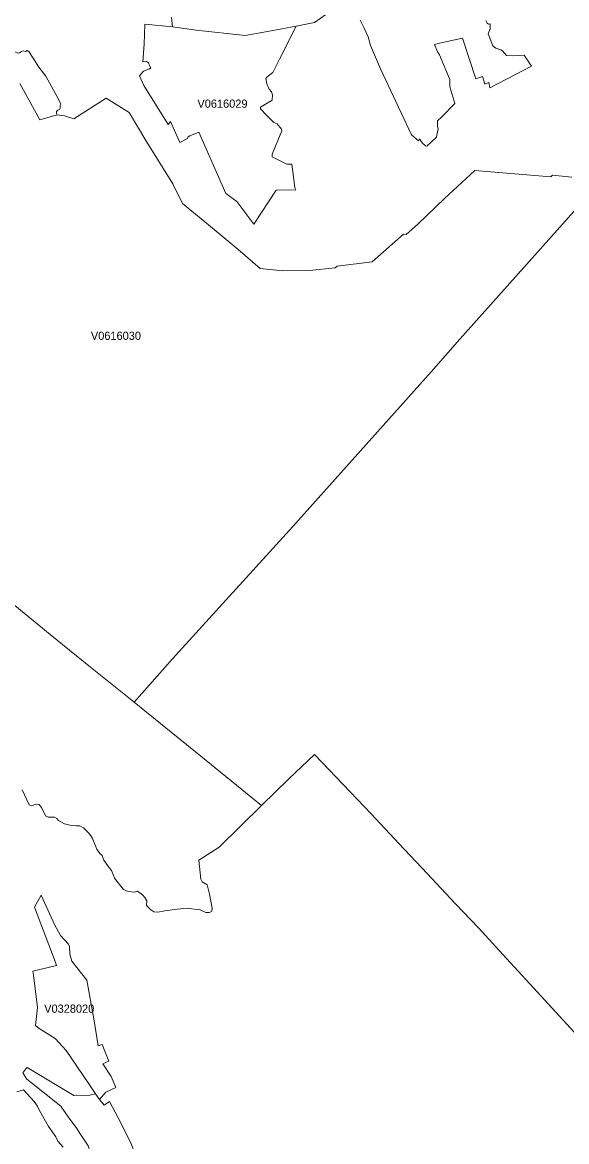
# Model space of a CAD drawing. Extents: x 369010 to 735936, y 6377141 to 6616555.
# Drawn here: x 618392 to 625018, y 6481848 to 6495475 of the extents above; entities that cross this region are included whole.
import ezdxf
from ezdxf.enums import TextEntityAlignment as Align

# ---------------------------------------------------------------- set-up
doc = ezdxf.new("R2010")
doc.units = 0
doc.header["$LTSCALE"] = 40
doc.layers.add('3', color=7, linetype='Continuous', lineweight=13)
doc.layers.add('4', color=7, linetype='Continuous')

msp = doc.modelspace()

# ---------------------------------------------------------------- linework, layer by layer
at = {"layer": '3'}
for points in [[(618814.99, 6494348.44), (618805.55, 6494367.14), (618808.2, 6494389.65), (618821.61, 6494408.35), (618849.41, 6494418.94), (618850.74, 6494433.51), (618852.06, 6494462.8), (618861.33, 6494478.69), (618836.83, 6494530.49), (618676.13, 6494820.12), (618593.38, 6494931.51), (618513.61, 6495051.17), (618472.56, 6495122.83), (618451.21, 6495133.59), (618430.03, 6495122.83), (618403.38, 6495128.29), (618380.87, 6495121.51), (618356.05, 6495103.96), (618341.48, 6495098.67), (618108.95, 6495181.09), (617969.59, 6495240.67), (617807.73, 6495473.2), (617757.25, 6495556.95)], [(617757.25, 6495556.95), (617807.73, 6495473.2), (617969.59, 6495240.67), (618108.95, 6495181.09), (618341.48, 6495098.67), (618356.05, 6495103.96), (618380.87, 6495121.51), (618403.38, 6495128.29), (618430.03, 6495122.83), (618451.21, 6495133.59), (618472.56, 6495122.83), (618513.61, 6495051.17), (618593.38, 6494931.51), (618676.13, 6494820.12), (618836.83, 6494530.49), (618861.33, 6494478.69), (618852.06, 6494462.8), (618850.74, 6494433.51), (618849.41, 6494418.94)], [(621947.98, 6495473.2), (621726.2, 6495429.34), (621523.96, 6495028.16), (621440.21, 6494864.64), (621369.87, 6494810.19), (621355.14, 6494794.14), (621368.55, 6494726.45), (621395.03, 6494661.24), (621423, 6494629.46), (621438.89, 6494592.39), (621432.27, 6494529.83), (621288.94, 6494444.76), (621291.59, 6494422.25), (621362.43, 6494345.62), (621451.47, 6494258.07), (621492.68, 6494242.02), (621548.45, 6494176.97), (621549.78, 6494155.62), (621433.43, 6493869.63), (621433.43, 6493839.01), (621611.34, 6493748.65), (621672.58, 6493749.97), (621687.31, 6493629.32), (621709.98, 6493461.83), (621719.25, 6493435.35), (621481.59, 6493434.03), (621208.84, 6493016.79), (621003.45, 6493293.35), (620867.9, 6493391.82), (620541.03, 6494140.4), (620429.48, 6494095.22), (620410.94, 6494083.3), (620400.35, 6494061.95), (620308.66, 6494011.47), (620197.11, 6494270.48), (620165.17, 6494233.25), (619871.57, 6494706.92), (619818.44, 6494823.93), (619866.27, 6494879.7), (619939.42, 6494911.65), (619955.31, 6494922.24), (619938.26, 6494951.86), (619927.51, 6494983.81), (619905, 6494999.69), (619858.49, 6494994.4), (619874.38, 6495209.72), (619884.31, 6495454.5), (620221.44, 6495419.25), (620205.55, 6495533.61)], [(620205.55, 6495533.61), (620221.44, 6495419.25), (620506.94, 6495380.85), (621102.92, 6495315.48), (621377.82, 6495366.12), (621726.2, 6495429.34), (621947.98, 6495473.2), (622087.5, 6495571.51)], [(622087.5, 6495571.51), (621947.98, 6495473.2)], [(622506.22, 6495502.66), (622554.05, 6495404.35), (622600.56, 6495300.75), (622631.18, 6495193.33), (622753.32, 6494909), (623127.53, 6494106.14), (623212.43, 6494034.31), (623228.48, 6494056.98), (623258.94, 6494010.48), (623298.82, 6493973.24), (623317.36, 6493967.94), (623434.2, 6494076.84), (623437.51, 6494107.3), (623454.89, 6494180.45), (623444.14, 6494209.74), (623444.14, 6494274.79), (623499.08, 6494324.6), (623655.98, 6494486.96), (623596.07, 6494691.03), (623596.07, 6494778.91), (623470.12, 6495082.28), (623446.12, 6495116.87), (623409.05, 6495207.24), (623470.12, 6495220.48), (623748.33, 6495281.88), (623913.34, 6494787.52), (623991.79, 6494815.49), (624023.73, 6494724.96), (624070.24, 6494744.82), (624080.83, 6494679.61), (624588.26, 6494943.59), (624501.87, 6495077.98), (624355.57, 6495068.71), (624286.72, 6495071.19), (624237.56, 6495129.78), (624214.89, 6495143.02), (624156.3, 6495161.72), (624120.38, 6495189.69), (624063.29, 6495334.67), (624087.28, 6495397.24), (624085.96, 6495455.82), (624065.93, 6495453.18), (624050.05, 6495463.93), (624035.48, 6495498.52)], [(624035.48, 6495498.52), (624050.05, 6495463.93), (624065.93, 6495453.18), (624085.96, 6495455.82), (624087.28, 6495397.24), (624063.29, 6495334.67), (624120.38, 6495189.69), (624156.3, 6495161.72), (624214.89, 6495143.02), (624237.56, 6495129.78), (624286.72, 6495071.19), (624355.57, 6495068.71), (624501.87, 6495077.98), (624588.26, 6494943.59), (624080.83, 6494679.61), (624070.24, 6494744.82), (624023.73, 6494724.96), (623991.79, 6494815.49), (623913.34, 6494787.52), (623748.33, 6495281.88), (623470.12, 6495220.48), (623409.05, 6495207.24), (623446.12, 6495116.87), (623470.12, 6495082.28), (623596.07, 6494778.91), (623596.07, 6494691.03), (623655.98, 6494486.96), (623499.08, 6494324.6), (623444.14, 6494274.79), (623444.14, 6494209.74), (623454.89, 6494180.45), (623437.51, 6494107.3), (623434.2, 6494076.84), (623317.36, 6493967.94), (623298.82, 6493973.24), (623258.94, 6494010.48), (623228.48, 6494056.98), (623212.43, 6494034.31), (623127.53, 6494106.14), (622753.32, 6494909), (622631.18, 6495193.33), (622600.56, 6495300.75), (622554.05, 6495404.35), (622506.22, 6495502.66)], [(618362.5, 6494730.59), (618602.48, 6494287.37), (618814.99, 6494348.44)], [(618814.99, 6494348.44), (618602.48, 6494287.37), (618362.5, 6494730.59)], [(618849.41, 6494418.94), (618821.61, 6494408.35), (618808.2, 6494389.65), (618805.55, 6494367.14), (618814.99, 6494348.44), (618905.68, 6494339.5), (619018.06, 6494302.76), (619413.12, 6494553.83), (619693.48, 6494377.07), (619895.73, 6494038.61), (620224.42, 6493507.68), (620340.94, 6493271.17), (620725.57, 6492953.07), (621017.85, 6492711.27), (621286.46, 6492478.41), (621561.86, 6492449.94), (621886.41, 6492452.59), (622198.39, 6492486.35), (622222.38, 6492509.02), (622649.55, 6492558.51), (623033.52, 6492897.3), (623064.63, 6492894.65), (623207.96, 6493019.94), (623531.02, 6493332.74), (623899.11, 6493672.02), (624823.45, 6493596.72), (624847.11, 6493613.93), (625082.62, 6493588.94)], [(625082.62, 6493588.94), (624847.11, 6493613.93), (624823.45, 6493596.72), (623899.11, 6493672.02), (623531.02, 6493332.74), (623207.96, 6493019.94), (623064.63, 6492894.65), (623033.52, 6492897.3), (622649.55, 6492558.51), (622222.38, 6492509.02), (622198.39, 6492486.35), (621886.41, 6492452.59), (621561.86, 6492449.94), (621286.46, 6492478.41), (621017.85, 6492711.27), (620725.57, 6492953.07), (620340.94, 6493271.17), (620224.42, 6493507.68), (619895.73, 6494038.61), (619693.48, 6494377.07), (619413.12, 6494553.83), (619018.06, 6494302.76), (618905.68, 6494339.5), (618814.99, 6494348.44)], [(618141.72, 6488504.82), (618730.91, 6488024.36), (619202.76, 6487641.22), (619710.2, 6487235.24), (619754.22, 6487196.84), (620220.45, 6487725.63), (621683.67, 6489338.13), (623369.66, 6491219.91), (623718.04, 6491619.44), (625310.03, 6493399.6)], [(625310.03, 6493399.6), (623718.04, 6491619.44), (623369.66, 6491219.91), (621683.67, 6489338.13), (620220.45, 6487725.63), (619754.22, 6487196.84), (620201.75, 6486834.22), (620501.47, 6486593.08), (621304.17, 6485940.5), (621636.17, 6486264.23), (621949.63, 6486561.64), (622298.35, 6486196.37), (622637.97, 6485836.9), (622977.25, 6485473.12), (623320.17, 6485111.99), (623661.44, 6484747.71), (623945.78, 6484452.79), (624285.56, 6484075.44), (624568.07, 6483768.26), (625107.45, 6483179.07)], [(618388.65, 6486130.83), (618476.04, 6485948.45), (618503.51, 6485937.19), (618560.77, 6485954.74), (618597.02, 6485950.93), (618626.81, 6485914.85), (618671.83, 6485812.57), (618704.27, 6485797.51), (618781.56, 6485799.99), (618810.19, 6485782.61), (618832.7, 6485756.3), (618903.7, 6485717.73), (618968.58, 6485701.51), (619047.19, 6485692.74), (619093.37, 6485691.58), (619135.73, 6485670.23), (619196.81, 6485608), (619221.8, 6485580.53), (619246.79, 6485539.32), (619276.58, 6485457.07), (619296.6, 6485408.41), (619335.33, 6485357.27), (619361.48, 6485329.79), (619385.15, 6485276.17), (619431.33, 6485203.84), (619477.17, 6485150.72), (619499.51, 6485087.16), (619513.25, 6485053.57), (619622.98, 6484916.86), (619677.93, 6484891.37), (619762.66, 6484884.59), (619794.44, 6484898.16), (619853.69, 6484850.82), (619881.83, 6484818.72), (619906.82, 6484779.49), (619904.83, 6484720.9), (619954.15, 6484669.76), (619994.04, 6484643.61), (620041.37, 6484642.95), (620127.43, 6484657.85), (620277.71, 6484677.21), (620396.88, 6484691.61), (620484.1, 6484676.55), (620548.97, 6484674.07), (620626.26, 6484639.14), (620668.8, 6484639.14), (620698.75, 6484651.72), (620703.72, 6484689.13), (620671.28, 6484861.25), (620642.48, 6484975.94), (620580.25, 6485010.87), (620562.71, 6485043.31), (620540.37, 6485276), (620786.14, 6485433.23), (621304.17, 6485940.5), (620501.47, 6486593.08), (620201.75, 6486834.22), (619754.22, 6487196.84), (619710.2, 6487235.24), (619202.76, 6487641.22), (618730.91, 6488024.36), (618141.72, 6488504.82)], [(624285.56, 6484075.44), (623945.78, 6484452.79), (623661.44, 6484747.71), (623320.17, 6485111.99), (622977.25, 6485473.12), (622637.97, 6485836.9), (622298.35, 6486196.37), (621949.63, 6486561.64), (621636.17, 6486264.23), (621304.17, 6485940.5), (620786.14, 6485433.23), (620540.37, 6485276), (620562.71, 6485043.31), (620580.25, 6485010.87), (620642.48, 6484975.94), (620671.28, 6484861.25), (620703.72, 6484689.13), (620698.75, 6484651.72), (620668.8, 6484639.14), (620626.26, 6484639.14), (620548.97, 6484674.07), (620484.1, 6484676.55), (620396.88, 6484691.61), (620277.71, 6484677.21), (620127.43, 6484657.85), (620041.37, 6484642.95), (619994.04, 6484643.61), (619954.15, 6484669.76), (619904.83, 6484720.9), (619906.82, 6484779.49), (619881.83, 6484818.72), (619853.69, 6484850.82), (619794.44, 6484898.16), (619762.66, 6484884.59), (619677.93, 6484891.37), (619622.98, 6484916.86), (619513.25, 6485053.57), (619499.51, 6485087.16), (619477.17, 6485150.72), (619431.33, 6485203.84), (619385.15, 6485276.17), (619361.48, 6485329.79), (619335.33, 6485357.27), (619296.6, 6485408.41), (619276.58, 6485457.07), (619246.79, 6485539.32), (619221.8, 6485580.53), (619196.81, 6485608), (619135.73, 6485670.23), (619093.37, 6485691.58), (619047.19, 6485692.74), (618968.58, 6485701.51), (618903.7, 6485717.73), (618832.7, 6485756.3), (618810.19, 6485782.61), (618781.56, 6485799.99), (618704.27, 6485797.51), (618671.83, 6485812.57), (618626.81, 6485914.85), (618597.02, 6485950.93), (618560.77, 6485954.74), (618503.51, 6485937.19), (618476.04, 6485948.45), (618388.65, 6486130.83)], [(619191.51, 6481795.45), (619102.47, 6481931), (619054.14, 6482008.13), (618950.04, 6482151.45), (618859.01, 6482279.72), (618501.52, 6482564.88), (618447.57, 6482609.57), (618395.6, 6482683.88), (618432.67, 6482734.86), (618451.38, 6482748.92), (619018.56, 6482409.97), (619214.51, 6482412.62), (619282.37, 6482431.32), (619202.93, 6482551.97), (618924.22, 6482957.13), (618792.31, 6483101.94), (618597.35, 6483224.58), (618552.66, 6483261.82), (618576, 6483480.95), (618527.67, 6483875.84), (618519.23, 6483923.17), (618805.39, 6483992.02), (618789.5, 6484041.67), (618537.77, 6484703.03), (618619.53, 6484849.83)], [(618619.53, 6484849.83), (618784.7, 6484489.53), (618854.71, 6484356.79), (618955.17, 6484251.04), (618965.6, 6484225.22), (618967.75, 6484129.72), (618994.56, 6484046.81), (619174.96, 6483814.11), (619260.86, 6483341.43), (619315.64, 6483014.39), (619361.32, 6483030.94), (619444.23, 6482827.7), (619371.58, 6482794.6), (619474.19, 6482641.68), (619531.12, 6482507.95), (619409.98, 6482449.86), (619332.19, 6482358.66), (619388.13, 6482290.31), (619451.35, 6482336.98), (619558.1, 6482135.9), (619718.31, 6481825.74)], [(625107.45, 6483179.07), (624568.07, 6483768.26), (624285.56, 6484075.44)], [(619765.97, 6481687.05), (619718.31, 6481825.74), (619558.1, 6482135.9), (619451.35, 6482336.98), (619388.13, 6482290.31), (619332.19, 6482358.66), (619282.37, 6482431.32), (619214.51, 6482412.62), (619018.56, 6482409.97), (618451.38, 6482748.92), (618432.67, 6482734.86), (618395.6, 6482683.88), (618447.57, 6482609.57), (618501.52, 6482564.88), (618859.01, 6482279.72), (618950.04, 6482151.45), (619054.14, 6482008.13), (619102.47, 6481931), (619191.51, 6481795.45), (619232.39, 6481668.18), (619256.55, 6481610.59), (619269.63, 6481590.06), (619098.66, 6481497.22)], [(618886.98, 6481779.57), (618825.58, 6481853.88), (618799.6, 6481907.83), (618710.39, 6482032.29), (618599.01, 6482227.42), (618576.66, 6482277.57), (618535.78, 6482336.98), (618407.68, 6482478.16), (618325.43, 6482455.98)], [(618325.43, 6482455.98), (618407.68, 6482478.16), (618535.78, 6482336.98), (618576.66, 6482277.57), (618599.01, 6482227.42), (618710.39, 6482032.29), (618799.6, 6481907.83), (618825.58, 6481853.88), (618886.98, 6481779.57)]]:
    msp.add_lwpolyline(points, dxfattribs=at)
for points in [[(620221.44, 6495419.25), (619884.31, 6495454.5), (619874.38, 6495209.72), (619858.49, 6494994.4), (619905, 6494999.69), (619927.51, 6494983.81), (619938.26, 6494951.86), (619955.31, 6494922.24), (619939.42, 6494911.65), (619866.27, 6494879.7), (619818.44, 6494823.93), (619871.57, 6494706.92), (620165.17, 6494233.25), (620197.11, 6494270.48), (620308.66, 6494011.47), (620400.35, 6494061.95), (620410.94, 6494083.3), (620429.48, 6494095.22), (620541.03, 6494140.4), (620867.9, 6493391.82), (621003.45, 6493293.35), (621208.84, 6493016.79), (621481.59, 6493434.03), (621719.25, 6493435.35), (621709.98, 6493461.83), (621687.31, 6493629.32), (621672.58, 6493749.97), (621611.34, 6493748.65), (621433.43, 6493839.01), (621433.43, 6493869.63), (621549.78, 6494155.62), (621548.45, 6494176.97), (621492.68, 6494242.02), (621451.47, 6494258.07), (621362.43, 6494345.62), (621291.59, 6494422.25), (621288.94, 6494444.76), (621432.27, 6494529.83), (621438.89, 6494592.39), (621423, 6494629.46), (621395.03, 6494661.24), (621368.55, 6494726.45), (621355.14, 6494794.14), (621369.87, 6494810.19), (621440.21, 6494864.64), (621523.96, 6495028.16), (621726.2, 6495429.34), (621377.82, 6495366.12), (621102.92, 6495315.48), (620506.94, 6495380.85)], [(619282.37, 6482431.32), (619332.19, 6482358.66), (619409.98, 6482449.86), (619531.12, 6482507.95), (619474.19, 6482641.68), (619371.58, 6482794.6), (619444.23, 6482827.7), (619361.32, 6483030.94), (619315.64, 6483014.39), (619260.86, 6483341.43), (619174.96, 6483814.11), (618994.56, 6484046.81), (618967.75, 6484129.72), (618965.6, 6484225.22), (618955.17, 6484251.04), (618854.71, 6484356.79), (618784.7, 6484489.53), (618619.53, 6484849.83), (618537.77, 6484703.03), (618789.5, 6484041.67), (618805.39, 6483992.02), (618519.23, 6483923.17), (618527.67, 6483875.84), (618576, 6483480.95), (618552.66, 6483261.82), (618597.35, 6483224.58), (618792.31, 6483101.94), (618924.22, 6482957.13), (619202.93, 6482551.97)]]:
    msp.add_lwpolyline(points, close=True, dxfattribs=at)

# ---------------------------------------------------------------- texts
at = {"layer": '4'}
for s, p in [('V0616029', (620827.9, 6494435.93)), ('V0616030', (619530.89, 6491609.7)), ('V0328020', (618962.42, 6483416.95))]:
    msp.add_text(s, height=100, dxfattribs=at).set_placement(p, align=Align.CENTER)

doc.saveas('drawing.dxf')
